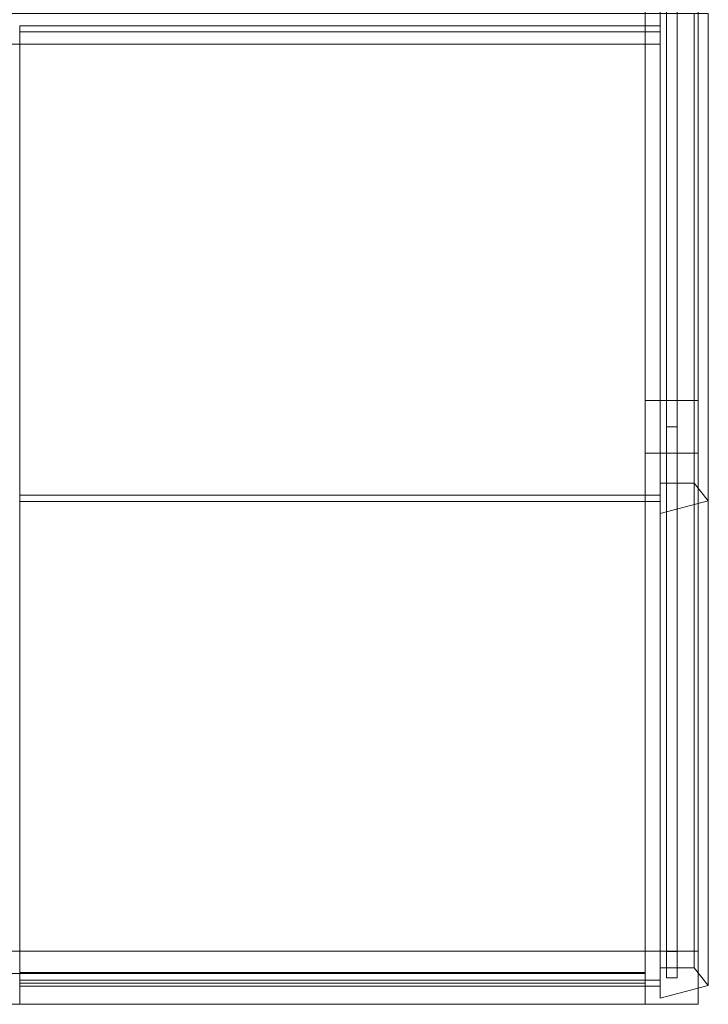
# Model space of a CAD drawing. Header units: millimetres. Extents: x -430348 to -225823, y -86243 to 5084.
# Tile 390 of 656: x -384235 to -383585, y -35276 to -34346. Entities that reach past the tile are written whole.
import ezdxf

# ---------------------------------------------------------------- set-up
doc = ezdxf.new("R2010")
doc.units = ezdxf.units.MM
doc.layers.add('A-GLAZ-CURT', color=52, linetype='Continuous', lineweight=9)
doc.layers.add('A-GLAZ-CWMG', color=51, linetype='Continuous', lineweight=9)

# ---------------------------------------------------------------- blocks, each defined once
blk = doc.blocks.new('System Panel - Glazed-566544-_3D_ Copy 1')
at = {"layer": 'A-GLAZ-CURT', "transparency": 33554471}
mesh = blk.add_polyface(dxfattribs=at)
corners = [(-235, 5), (-235, 5, 1174.65), (235, 5, 1174.65), (235, 5)]
mesh.append_faces([[corners[k] for k in face] for face in [(2, 3, 0, 1)]])
mesh = blk.add_polyface(dxfattribs=at)
corners = [(235, -5), (-235, -5), (-235, 5), (235, 5)]
mesh.append_faces([[corners[k] for k in face] for face in [(0, 1, 2, 3)]])
mesh = blk.add_polyface(dxfattribs=at)
corners = [(-235, -5, 1174.65), (235, -5, 1174.65), (235, 5, 1174.65), (-235, 5, 1174.65)]
mesh.append_faces([[corners[k] for k in face] for face in [(0, 1, 2, 3)]])
mesh = blk.add_polyface(dxfattribs=at)
corners = [(-235, -5), (-235, -5, 1174.65), (-235, 5, 1174.65), (-235, 5)]
mesh.append_faces([[corners[k] for k in face] for face in [(0, 1, 2, 3)]])
mesh = blk.add_polyface(dxfattribs=at)
corners = [(235, -5, 1174.65), (235, -5), (235, 5), (235, 5, 1174.65)]
mesh.append_faces([[corners[k] for k in face] for face in [(0, 1, 2, 3)]])
mesh = blk.add_polyface(dxfattribs=at)
corners = [(-235, -5), (235, -5), (235, -5, 1174.65), (-235, -5, 1174.65)]
mesh.append_faces([[corners[k] for k in face] for face in [(3, 0, 1, 2)]])
blk = doc.blocks.new('System Panel - Door-566740-_3D_ Copy 1')
at = {"layer": 'A-GLAZ-CURT'}
mesh = blk.add_polyface(dxfattribs=at)
corners = [(-365, 5), (-365, 5, 1174.65), (365, 5, 1174.65), (365, 5)]
mesh.append_faces([[corners[k] for k in face] for face in [(2, 3, 0, 1)]])
mesh = blk.add_polyface(dxfattribs=at)
corners = [(365, -5), (-365, -5), (-365, 5), (365, 5)]
mesh.append_faces([[corners[k] for k in face] for face in [(0, 1, 2, 3)]])
mesh = blk.add_polyface(dxfattribs=at)
corners = [(-365, -5, 1174.65), (365, -5, 1174.65), (365, 5, 1174.65), (-365, 5, 1174.65)]
mesh.append_faces([[corners[k] for k in face] for face in [(0, 1, 2, 3)]])
mesh = blk.add_polyface(dxfattribs=at)
corners = [(-365, -5), (-365, -5, 1174.65), (-365, 5, 1174.65), (-365, 5)]
mesh.append_faces([[corners[k] for k in face] for face in [(0, 1, 2, 3)]])
mesh = blk.add_polyface(dxfattribs=at)
corners = [(365, -5, 1174.65), (365, -5), (365, 5), (365, 5, 1174.65)]
mesh.append_faces([[corners[k] for k in face] for face in [(0, 1, 2, 3)]])
mesh = blk.add_polyface(dxfattribs=at)
corners = [(-365, -5), (365, -5), (365, -5, 1174.65), (-365, -5, 1174.65)]
mesh.append_faces([[corners[k] for k in face] for face in [(3, 0, 1, 2)]])
blk = doc.blocks.new('System Panel - Glazed-566552-_3D_ Copy 1')
at = {"layer": 'A-GLAZ-CURT', "transparency": 33554471}
mesh = blk.add_polyface(dxfattribs=at)
corners = [(-295, 5), (-295, 5, 1196.41), (295, 5, 1196.41), (295, 5)]
mesh.append_faces([[corners[k] for k in face] for face in [(2, 3, 0, 1)]])
mesh = blk.add_polyface(dxfattribs=at)
corners = [(295, -5), (-295, -5), (-295, 5), (295, 5)]
mesh.append_faces([[corners[k] for k in face] for face in [(0, 1, 2, 3)]])
mesh = blk.add_polyface(dxfattribs=at)
corners = [(-295, -5, 1196.41), (295, -5, 1196.41), (295, 5, 1196.41), (-295, 5, 1196.41)]
mesh.append_faces([[corners[k] for k in face] for face in [(0, 1, 2, 3)]])
mesh = blk.add_polyface(dxfattribs=at)
corners = [(-295, -5), (-295, -5, 1196.41), (-295, 5, 1196.41), (-295, 5)]
mesh.append_faces([[corners[k] for k in face] for face in [(0, 1, 2, 3)]])
mesh = blk.add_polyface(dxfattribs=at)
corners = [(295, -5, 1196.41), (295, -5), (295, 5), (295, 5, 1196.41)]
mesh.append_faces([[corners[k] for k in face] for face in [(0, 1, 2, 3)]])
mesh = blk.add_polyface(dxfattribs=at)
corners = [(-295, -5), (295, -5), (295, -5, 1196.41), (-295, -5, 1196.41)]
mesh.append_faces([[corners[k] for k in face] for face in [(3, 0, 1, 2)]])
blk = doc.blocks.new('System Panel - Glazed-566754-_3D_ Copy 1')
at = {"layer": 'A-GLAZ-CURT', "transparency": 33554471}
mesh = blk.add_polyface(dxfattribs=at)
corners = [(-301.97, 5), (-301.97, 5, 558.5), (-301.97, 5, 1099.5), (301.97, 5, 1099.5), (301.97, 5, 558.5), (301.97, 5)]
mesh.append_faces([[corners[k] for k in face] for face in [(2, 3, 4, 1)]], dxfattribs={"vtx2": -1})
mesh.append_faces([[corners[k] for k in face] for face in [(4, 5, 0, 1)]], dxfattribs={"vtx3": -1})
mesh = blk.add_polyface(dxfattribs=at)
corners = [(301.97, -5), (-301.97, -5), (-301.97, 5), (301.97, 5)]
mesh.append_faces([[corners[k] for k in face] for face in [(0, 1, 2, 3)]])
mesh = blk.add_polyface(dxfattribs=at)
corners = [(-301.97, -5, 1099.5), (301.97, -5, 1099.5), (301.97, 5, 1099.5), (-301.97, 5, 1099.5)]
mesh.append_faces([[corners[k] for k in face] for face in [(0, 1, 2, 3)]])
mesh = blk.add_polyface(dxfattribs=at)
corners = [(-301.97, -5, 558.5), (-301.97, -5, 1099.5), (-301.97, 5, 1099.5), (-301.97, 5, 558.5)]
mesh.append_faces([[corners[k] for k in face] for face in [(0, 1, 2, 3)]])
mesh = blk.add_polyface(dxfattribs=at)
corners = [(-301.97, -5), (-301.97, -5, 558.5), (-301.97, 5, 558.5), (-301.97, 5)]
mesh.append_faces([[corners[k] for k in face] for face in [(3, 0, 1, 2)]])
mesh = blk.add_polyface(dxfattribs=at)
corners = [(301.97, -5, 558.5), (301.97, -5), (301.97, 5), (301.97, 5, 558.5)]
mesh.append_faces([[corners[k] for k in face] for face in [(3, 0, 1, 2)]])
mesh = blk.add_polyface(dxfattribs=at)
corners = [(301.97, -5, 1099.5), (301.97, -5, 558.5), (301.97, 5, 558.5), (301.97, 5, 1099.5)]
mesh.append_faces([[corners[k] for k in face] for face in [(3, 0, 1, 2)]])
mesh = blk.add_polyface(dxfattribs=at)
corners = [(-301.97, -5), (301.97, -5), (301.97, -5, 558.5), (301.97, -5, 1099.5), (-301.97, -5, 1099.5), (-301.97, -5, 558.5)]
mesh.append_faces([[corners[k] for k in face] for face in [(3, 4, 5, 2)]], dxfattribs={"vtx2": -1})
mesh.append_faces([[corners[k] for k in face] for face in [(5, 0, 1, 2)]], dxfattribs={"vtx3": -1})
blk = doc.blocks.new('System Panel - Glazed-566765-_3D_ Copy 1')
at = {"layer": 'A-GLAZ-CURT', "transparency": 33554471}
mesh = blk.add_polyface(dxfattribs=at)
corners = [(-901.3, 5), (-381.3, 5, 364.11), (8.7, 5, 637.19), (398.7, 5, 364.11), (901.3, 5, 12.19), (398.7, 5, 12.19), (-381.3, 5, 12.19), (-876.3, 5, 12.19), (-876.3, 5)]
mesh.append_faces([[corners[k] for k in face] for face in [(1, 7, 0)]], dxfattribs={"vtx0": -1, "vtx1": -1})
mesh.append_faces([[corners[k] for k in face] for face in [(8, 0, 7)]], dxfattribs={"vtx1": -1})
mesh.append_faces([[corners[k] for k in face] for face in [(6, 7, 1, 5)]], dxfattribs={"vtx1": -1, "vtx2": -1})
mesh.append_faces([[corners[k] for k in face] for face in [(1, 2, 3)]], dxfattribs={"vtx2": -1})
mesh.append_faces([[corners[k] for k in face] for face in [(3, 4, 5, 1)]], dxfattribs={"vtx2": -1, "vtx3": -1})
mesh = blk.add_polyface(dxfattribs=at)
corners = [(-876.3, -5), (-901.3, -5), (-901.3, 5), (-876.3, 5)]
mesh.append_faces([[corners[k] for k in face] for face in [(0, 1, 2, 3)]])
mesh = blk.add_polyface(dxfattribs=at)
corners = [(-901.3, -5), (-381.3, -5, 364.11), (-381.3, 5, 364.11), (-901.3, 5)]
mesh.append_faces([[corners[k] for k in face] for face in [(0, 1, 2, 3)]])
mesh = blk.add_polyface(dxfattribs=at)
corners = [(-876.3, -5, 12.19), (-876.3, -5), (-876.3, 5), (-876.3, 5, 12.19)]
mesh.append_faces([[corners[k] for k in face] for face in [(0, 1, 2, 3)]])
mesh = blk.add_polyface(dxfattribs=at)
corners = [(-381.3, -5, 12.19), (-876.3, -5, 12.19), (-876.3, 5, 12.19), (-381.3, 5, 12.19)]
mesh.append_faces([[corners[k] for k in face] for face in [(0, 1, 2, 3)]])
mesh = blk.add_polyface(dxfattribs=at)
corners = [(398.7, -5, 12.19), (-381.3, -5, 12.19), (-381.3, 5, 12.19), (398.7, 5, 12.19)]
mesh.append_faces([[corners[k] for k in face] for face in [(0, 1, 2, 3)]])
mesh = blk.add_polyface(dxfattribs=at)
corners = [(-381.3, -5, 364.11), (8.7, -5, 637.19), (8.7, 5, 637.19), (-381.3, 5, 364.11)]
mesh.append_faces([[corners[k] for k in face] for face in [(3, 0, 1, 2)]])
mesh = blk.add_polyface(dxfattribs=at)
corners = [(-901.3, -5), (-876.3, -5), (-876.3, -5, 12.19), (-381.3, -5, 12.19), (398.7, -5, 12.19), (901.3, -5, 12.19), (398.7, -5, 364.11), (8.7, -5, 637.19), (-381.3, -5, 364.11)]
mesh.append_faces([[corners[k] for k in face] for face in [(0, 2, 8)]], dxfattribs={"vtx0": -1, "vtx1": -1})
mesh.append_faces([[corners[k] for k in face] for face in [(8, 2, 3, 4)]], dxfattribs={"vtx0": -1, "vtx3": -1})
mesh.append_faces([[corners[k] for k in face] for face in [(0, 1, 2), (4, 5, 6)]], dxfattribs={"vtx2": -1})
mesh.append_faces([[corners[k] for k in face] for face in [(6, 7, 8, 4)]], dxfattribs={"vtx2": -1, "vtx3": -1})
blk = doc.blocks.new('Quad Corner Mullion - Quad Mullion 1-566769-_3D_ Copy 1')
at = {"layer": 'A-GLAZ-CWMG'}
mesh = blk.add_polyface(dxfattribs=at)
corners = [(25, -25), (25, 25), (-25, 25), (-25, -25)]
mesh.append_faces([[corners[k] for k in face] for face in [(3, 0, 1, 2)]])
mesh = blk.add_polyface(dxfattribs=at)
corners = [(25, -25, -1262.46), (-25, -25, -1262.46), (-25, 25, -1262.46), (25, 25, -1262.46)]
mesh.append_faces([[corners[k] for k in face] for face in [(2, 3, 0, 1)]])
mesh = blk.add_polyface(dxfattribs=at)
corners = [(-25, 25), (25, 25), (25, 25, -1262.46), (-25, 25, -1262.46)]
mesh.append_faces([[corners[k] for k in face] for face in [(3, 0, 1, 2)]])
mesh = blk.add_polyface(dxfattribs=at)
corners = [(-25, -25), (-25, 25), (-25, 25, -1262.46), (-25, -25, -1262.46)]
mesh.append_faces([[corners[k] for k in face] for face in [(3, 0, 1, 2)]])
mesh = blk.add_polyface(dxfattribs=at)
corners = [(25, 25), (25, -25), (25, -25, -1262.46), (25, 25, -1262.46)]
mesh.append_faces([[corners[k] for k in face] for face in [(3, 0, 1, 2)]])
mesh = blk.add_polyface(dxfattribs=at)
corners = [(25, -25), (-25, -25), (-25, -25, -1262.46), (25, -25, -1262.46)]
mesh.append_faces([[corners[k] for k in face] for face in [(3, 0, 1, 2)]])
blk = doc.blocks.new('Quad Corner Mullion - Quad Mullion 1-566559-_3D_ Copy 1')
at = {"layer": 'A-GLAZ-CWMG'}
mesh = blk.add_polyface(dxfattribs=at)
corners = [(29.41, -4.19), (16.05, 25), (-16.05, 25), (-16.05, -25)]
mesh.append_faces([[corners[k] for k in face] for face in [(0, 1, 2, 3)]])
mesh = blk.add_polyface(dxfattribs=at)
corners = [(-16.05, 25), (16.05, 25), (16.05, 25, -615), (-16.05, 25, -615)]
mesh.append_faces([[corners[k] for k in face] for face in [(3, 0, 1, 2)]])
mesh = blk.add_polyface(dxfattribs=at)
corners = [(-16.05, -25), (-16.05, 25), (-16.05, 25, -615), (-16.05, -25, -615)]
mesh.append_faces([[corners[k] for k in face] for face in [(3, 0, 1, 2)]])
mesh = blk.add_polyface(dxfattribs=at)
corners = [(16.05, 25), (29.41, -4.19), (29.41, -4.19, -615), (16.05, 25, -615)]
mesh.append_faces([[corners[k] for k in face] for face in [(3, 0, 1, 2)]])
mesh = blk.add_polyface(dxfattribs=at)
corners = [(29.41, -4.19), (-16.05, -25), (-16.05, -25, -615), (29.41, -4.19, -615)]
mesh.append_faces([[corners[k] for k in face] for face in [(3, 0, 1, 2)]])
blk = doc.blocks.new('Rectangular Mullion - 25mm x 50mm-566545-_3D_ Copy 1')
at = {"layer": 'A-GLAZ-CWMG'}
mesh = blk.add_polyface(dxfattribs=at)
corners = [(0, 25), (-50, 25), (-50, -25), (0, -25)]
mesh.append_faces([[corners[k] for k in face] for face in [(2, 3, 0, 1)]])
mesh = blk.add_polyface(dxfattribs=at)
corners = [(0, 25, -590), (0, -25, -590), (-50, -25, -590), (-50, 25, -590)]
mesh.append_faces([[corners[k] for k in face] for face in [(0, 1, 2, 3)]])
mesh = blk.add_polyface(dxfattribs=at)
corners = [(-50, 25), (0, 25), (0, 25, -590), (-50, 25, -590)]
mesh.append_faces([[corners[k] for k in face] for face in [(3, 0, 1, 2)]])
mesh = blk.add_polyface(dxfattribs=at)
corners = [(-50, -25), (-50, 25), (-50, 25, -590), (-50, -25, -590)]
mesh.append_faces([[corners[k] for k in face] for face in [(3, 0, 1, 2)]])
mesh = blk.add_polyface(dxfattribs=at)
corners = [(0, 25), (0, -25), (0, -25, -590), (0, 25, -590)]
mesh.append_faces([[corners[k] for k in face] for face in [(3, 0, 1, 2)]])
mesh = blk.add_polyface(dxfattribs=at)
corners = [(0, -25), (-50, -25), (-50, -25, -590), (0, -25, -590)]
mesh.append_faces([[corners[k] for k in face] for face in [(3, 0, 1, 2)]])
blk = doc.blocks.new('Quad Corner Mullion - Quad Mullion 1-566779-_3D_ Copy 1')
at = {"layer": 'A-GLAZ-CWMG'}
mesh = blk.add_polyface(dxfattribs=at)
corners = [(29.48, 7.9), (-17.51, 25), (-17.51, -25), (17.51, -25)]
mesh.append_faces([[corners[k] for k in face] for face in [(2, 3, 0, 1)]])
mesh = blk.add_polyface(dxfattribs=at)
corners = [(-17.51, 25), (29.48, 7.9), (29.48, 7.9, -628.95), (-17.51, 25, -628.95)]
mesh.append_faces([[corners[k] for k in face] for face in [(0, 1, 2, 3)]])
mesh = blk.add_polyface(dxfattribs=at)
corners = [(-17.51, -25), (-17.51, 25), (-17.51, 25, -628.95), (-17.51, -25, -628.95)]
mesh.append_faces([[corners[k] for k in face] for face in [(0, 1, 2, 3)]])
mesh = blk.add_polyface(dxfattribs=at)
corners = [(29.48, 7.9), (17.51, -25), (17.51, -25, -628.95), (29.48, 7.9, -628.95)]
mesh.append_faces([[corners[k] for k in face] for face in [(3, 0, 1, 2)]])
mesh = blk.add_polyface(dxfattribs=at)
corners = [(17.51, -25), (-17.51, -25), (-17.51, -25, -628.95), (17.51, -25, -628.95)]
mesh.append_faces([[corners[k] for k in face] for face in [(3, 0, 1, 2)]])
blk = doc.blocks.new('Rectangular Mullion - 25mm x 50mm-566540-_3D_ Copy 1')
at = {"layer": 'A-GLAZ-CWMG'}
mesh = blk.add_polyface(dxfattribs=at)
corners = [(0, 25), (-50, 25), (-50, -25), (0, -25)]
mesh.append_faces([[corners[k] for k in face] for face in [(2, 3, 0, 1)]])
mesh = blk.add_polyface(dxfattribs=at)
corners = [(0, 25, -730), (0, -25, -730), (-50, -25, -730), (-50, 25, -730)]
mesh.append_faces([[corners[k] for k in face] for face in [(0, 1, 2, 3)]])
mesh = blk.add_polyface(dxfattribs=at)
corners = [(-50, 25), (0, 25), (0, 25, -730), (-50, 25, -730)]
mesh.append_faces([[corners[k] for k in face] for face in [(0, 1, 2, 3)]])
mesh = blk.add_polyface(dxfattribs=at)
corners = [(-50, -25), (-50, 25), (-50, 25, -730), (-50, -25, -730)]
mesh.append_faces([[corners[k] for k in face] for face in [(0, 1, 2, 3)]])
mesh = blk.add_polyface(dxfattribs=at)
corners = [(0, 25), (0, -25), (0, -25, -730), (0, 25, -730)]
mesh.append_faces([[corners[k] for k in face] for face in [(0, 1, 2, 3)]])
mesh = blk.add_polyface(dxfattribs=at)
corners = [(0, -25), (-50, -25), (-50, -25, -730), (0, -25, -730)]
mesh.append_faces([[corners[k] for k in face] for face in [(0, 1, 2, 3)]])
blk = doc.blocks.new('Rectangular Mullion - 25mm x 50mm-566539-_3D_ Copy 1')
at = {"layer": 'A-GLAZ-CWMG'}
mesh = blk.add_polyface(dxfattribs=at)
corners = [(0, 25), (-50, 25), (-50, -25), (0, -25)]
mesh.append_faces([[corners[k] for k in face] for face in [(2, 3, 0, 1)]])
mesh = blk.add_polyface(dxfattribs=at)
corners = [(0, 25, -470), (0, -25, -470), (-50, -25, -470), (-50, 25, -470)]
mesh.append_faces([[corners[k] for k in face] for face in [(0, 1, 2, 3)]])
mesh = blk.add_polyface(dxfattribs=at)
corners = [(-50, 25), (0, 25), (0, 25, -470), (-50, 25, -470)]
mesh.append_faces([[corners[k] for k in face] for face in [(3, 0, 1, 2)]])
mesh = blk.add_polyface(dxfattribs=at)
corners = [(-50, -25), (-50, 25), (-50, 25, -470), (-50, -25, -470)]
mesh.append_faces([[corners[k] for k in face] for face in [(3, 0, 1, 2)]])
mesh = blk.add_polyface(dxfattribs=at)
corners = [(0, 25), (0, -25), (0, -25, -470), (0, 25, -470)]
mesh.append_faces([[corners[k] for k in face] for face in [(3, 0, 1, 2)]])
mesh = blk.add_polyface(dxfattribs=at)
corners = [(0, -25), (-50, -25), (-50, -25, -470), (0, -25, -470)]
mesh.append_faces([[corners[k] for k in face] for face in [(3, 0, 1, 2)]])
blk = doc.blocks.new('Rectangular Mullion - 25mm x 50mm-566541-_3D_ Copy 1')
at = {"layer": 'A-GLAZ-CWMG'}
mesh = blk.add_polyface(dxfattribs=at)
corners = [(25, 25), (-25, 25), (-25, -25), (25, -25)]
mesh.append_faces([[corners[k] for k in face] for face in [(2, 3, 0, 1)]])
mesh = blk.add_polyface(dxfattribs=at)
corners = [(25, 25, -1274.65), (25, -25, -1274.65), (-25, -25, -1274.65), (-25, 25, -1274.65)]
mesh.append_faces([[corners[k] for k in face] for face in [(0, 1, 2, 3)]])
mesh = blk.add_polyface(dxfattribs=at)
corners = [(-25, 25), (25, 25), (25, 25, -1274.65), (-25, 25, -1274.65)]
mesh.append_faces([[corners[k] for k in face] for face in [(3, 0, 1, 2)]])
mesh = blk.add_polyface(dxfattribs=at)
corners = [(-25, -25), (-25, 25), (-25, 25, -1274.65), (-25, -25, -1274.65)]
mesh.append_faces([[corners[k] for k in face] for face in [(3, 0, 1, 2)]])
mesh = blk.add_polyface(dxfattribs=at)
corners = [(25, 25), (25, -25), (25, -25, -1274.65), (25, 25, -1274.65)]
mesh.append_faces([[corners[k] for k in face] for face in [(3, 0, 1, 2)]])
mesh = blk.add_polyface(dxfattribs=at)
corners = [(25, -25), (-25, -25), (-25, -25, -1274.65), (25, -25, -1274.65)]
mesh.append_faces([[corners[k] for k in face] for face in [(3, 0, 1, 2)]])
blk = doc.blocks.new('Rectangular Mullion - 25mm x 50mm-566543-_3D_ Copy 1')
at = {"layer": 'A-GLAZ-CWMG'}
mesh = blk.add_polyface(dxfattribs=at)
corners = [(25, 25), (-25, 25), (-25, -25), (25, -25)]
mesh.append_faces([[corners[k] for k in face] for face in [(2, 3, 0, 1)]])
mesh = blk.add_polyface(dxfattribs=at)
corners = [(25, 25, -730), (25, -25, -730), (-25, -25, -730), (-25, 25, -730)]
mesh.append_faces([[corners[k] for k in face] for face in [(0, 1, 2, 3)]])
mesh = blk.add_polyface(dxfattribs=at)
corners = [(-25, 25), (25, 25), (25, 25, -730), (-25, 25, -730)]
mesh.append_faces([[corners[k] for k in face] for face in [(0, 1, 2, 3)]])
mesh = blk.add_polyface(dxfattribs=at)
corners = [(-25, -25), (-25, 25), (-25, 25, -730), (-25, -25, -730)]
mesh.append_faces([[corners[k] for k in face] for face in [(0, 1, 2, 3)]])
mesh = blk.add_polyface(dxfattribs=at)
corners = [(25, 25), (25, -25), (25, -25, -730), (25, 25, -730)]
mesh.append_faces([[corners[k] for k in face] for face in [(0, 1, 2, 3)]])
mesh = blk.add_polyface(dxfattribs=at)
corners = [(25, -25), (-25, -25), (-25, -25, -730), (25, -25, -730)]
mesh.append_faces([[corners[k] for k in face] for face in [(0, 1, 2, 3)]])
blk = doc.blocks.new('Rectangular Mullion - 25mm x 50mm-566542-_3D_ Copy 1')
at = {"layer": 'A-GLAZ-CWMG'}
mesh = blk.add_polyface(dxfattribs=at)
corners = [(25, 25), (-25, 25), (-25, -25), (25, -25)]
mesh.append_faces([[corners[k] for k in face] for face in [(2, 3, 0, 1)]])
mesh = blk.add_polyface(dxfattribs=at)
corners = [(25, 25, -470), (25, -25, -470), (-25, -25, -470), (-25, 25, -470)]
mesh.append_faces([[corners[k] for k in face] for face in [(0, 1, 2, 3)]])
mesh = blk.add_polyface(dxfattribs=at)
corners = [(-25, 25), (25, 25), (25, 25, -470), (-25, 25, -470)]
mesh.append_faces([[corners[k] for k in face] for face in [(3, 0, 1, 2)]])
mesh = blk.add_polyface(dxfattribs=at)
corners = [(-25, -25), (-25, 25), (-25, 25, -470), (-25, -25, -470)]
mesh.append_faces([[corners[k] for k in face] for face in [(3, 0, 1, 2)]])
mesh = blk.add_polyface(dxfattribs=at)
corners = [(25, 25), (25, -25), (25, -25, -470), (25, 25, -470)]
mesh.append_faces([[corners[k] for k in face] for face in [(3, 0, 1, 2)]])
mesh = blk.add_polyface(dxfattribs=at)
corners = [(25, -25), (-25, -25), (-25, -25, -470), (25, -25, -470)]
mesh.append_faces([[corners[k] for k in face] for face in [(3, 0, 1, 2)]])
blk = doc.blocks.new('Quad Corner Mullion - Quad Mullion 1-566781-_3D_ Copy 1')
at = {"layer": 'A-GLAZ-CWMG'}
mesh = blk.add_polyface(dxfattribs=at)
corners = [(-16.05, 25, -17.51), (16.05, 25, -17.51), (16.05, 25, -558.5), (-16.05, 25, -558.5)]
mesh.append_faces([[corners[k] for k in face] for face in [(0, 1, 2, 3)]])
mesh = blk.add_polyface(dxfattribs=at)
corners = [(-16.05, -25, 17.51), (-16.05, 25, -17.51), (-16.05, 25, -558.5), (-16.05, -25, -558.5)]
mesh.append_faces([[corners[k] for k in face] for face in [(3, 0, 1, 2)]])
mesh = blk.add_polyface(dxfattribs=at)
corners = [(29.41, -4.19, 2.94), (16.05, 25, -17.51), (-16.05, 25, -17.51), (-16.05, -25, 17.51)]
mesh.append_faces([[corners[k] for k in face] for face in [(2, 3, 0, 1)]])
mesh = blk.add_polyface(dxfattribs=at)
corners = [(16.05, 25, -17.51), (29.41, -4.19, 2.94), (29.41, -4.19, -558.5), (16.05, 25, -558.5)]
mesh.append_faces([[corners[k] for k in face] for face in [(0, 1, 2, 3)]])
mesh = blk.add_polyface(dxfattribs=at)
corners = [(29.41, -4.19, 2.94), (-16.05, -25, 17.51), (-16.05, -25, -558.5), (29.41, -4.19, -558.5)]
mesh.append_faces([[corners[k] for k in face] for face in [(0, 1, 2, 3)]])
blk = doc.blocks.new('Quad Corner Mullion - Quad Mullion 1-566785-_3D_ Copy 1')
at = {"layer": 'A-GLAZ-CWMG'}
mesh = blk.add_polyface(dxfattribs=at)
corners = [(29.41, -4.19, -558.5), (-16.05, -25, -558.5), (-16.05, 25, -558.5), (16.05, 25, -558.5)]
mesh.append_faces([[corners[k] for k in face] for face in [(2, 3, 0, 1)]])
mesh = blk.add_polyface(dxfattribs=at)
corners = [(-16.05, 25), (16.05, 25), (16.05, 25, -558.5), (-16.05, 25, -558.5)]
mesh.append_faces([[corners[k] for k in face] for face in [(0, 1, 2, 3)]])
mesh = blk.add_polyface(dxfattribs=at)
corners = [(-16.05, -25), (-16.05, 25), (-16.05, 25, -558.5), (-16.05, -25, -558.5)]
mesh.append_faces([[corners[k] for k in face] for face in [(0, 1, 2, 3)]])
mesh = blk.add_polyface(dxfattribs=at)
corners = [(16.05, 25), (29.41, -4.19), (29.41, -4.19, -558.5), (16.05, 25, -558.5)]
mesh.append_faces([[corners[k] for k in face] for face in [(0, 1, 2, 3)]])
mesh = blk.add_polyface(dxfattribs=at)
corners = [(29.41, -4.19), (-16.05, -25), (-16.05, -25, -558.5), (29.41, -4.19, -558.5)]
mesh.append_faces([[corners[k] for k in face] for face in [(0, 1, 2, 3)]])

msp = doc.modelspace()

# ---------------------------------------------------------------- block references
at = {"layer": 'A-GLAZ-CURT', "transparency": 33554471, "rotation": 90}
for name, p in [('System Panel - Glazed-566765-_3D_ Copy 1', (-383619.83, -34349.3, 59980.66)), ('System Panel - Glazed-566544-_3D_ Copy 1', (-383619.83, -34990.59, 58768.2))]:
    msp.add_blockref(name, p, dxfattribs=at)
at = {"layer": 'A-GLAZ-CURT', "rotation": 90}
msp.add_blockref('System Panel - Door-566740-_3D_ Copy 1', (-383619.83, -34340.59, 58768.2), dxfattribs=at)
at = {"layer": 'A-GLAZ-CURT', "transparency": 33554471, "extrusion": (0, 0.819152, 0.573576), "rotation": 180}
msp.add_blockref('System Panel - Glazed-566754-_3D_ Copy 1', (383932.85, 69352.19, 5521.79), dxfattribs=at)
at = {"layer": 'A-GLAZ-CURT', "transparency": 33554471}
msp.add_blockref('System Panel - Glazed-566552-_3D_ Copy 1', (-383939.83, -35250.59, 58768.2), dxfattribs=at)
at = {"layer": 'A-GLAZ-CWMG', "extrusion": (0, -1, 0), "rotation": 270}
for name, p in [('Rectangular Mullion - 25mm x 50mm-566540-_3D_ Copy 1', (-383619.83, 58718.2, 34705.59)), ('Rectangular Mullion - 25mm x 50mm-566539-_3D_ Copy 1', (-383619.83, 58718.2, 35225.59))]:
    msp.add_blockref(name, p, dxfattribs=at)
at = {"layer": 'A-GLAZ-CWMG', "extrusion": (0, 1, 0), "rotation": 90}
for name, p in [('Rectangular Mullion - 25mm x 50mm-566543-_3D_ Copy 1', (383619.83, 59967.85, -33975.59)), ('Rectangular Mullion - 25mm x 50mm-566542-_3D_ Copy 1', (383619.83, 59967.85, -34755.59))]:
    msp.add_blockref(name, p, dxfattribs=at)
at = {"layer": 'A-GLAZ-CWMG', "extrusion": (1, 0, 0)}
for name, p, rotation in [('Quad Corner Mullion - Quad Mullion 1-566779-_3D_ Copy 1', (-34340.59, 60617.85, -383630.88), 145.0000000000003), ('Quad Corner Mullion - Quad Mullion 1-566559-_3D_ Copy 1', (-35250.59, 59980.66, -383644.83), 90)]:
    msp.add_blockref(name, p, dxfattribs=dict(at, rotation=rotation))
at = {"layer": 'A-GLAZ-CWMG', "extrusion": (0, 0.819152, 0.573576), "rotation": 180}
for name, p in [('Quad Corner Mullion - Quad Mullion 1-566781-_3D_ Copy 1', (383614.83, 69352.19, 6638.8)), ('Quad Corner Mullion - Quad Mullion 1-566785-_3D_ Copy 1', (383614.83, 69352.19, 6080.3))]:
    msp.add_blockref(name, p, dxfattribs=at)
at = {"layer": 'A-GLAZ-CWMG', "extrusion": (0, 0, -1)}
for name, p, rotation in [('Rectangular Mullion - 25mm x 50mm-566541-_3D_ Copy 1', (383619.83, -34730.59, -58718.2), 90), ('Quad Corner Mullion - Quad Mullion 1-566769-_3D_ Copy 1', (383619.83, -35250.59, -58718.2), 180)]:
    msp.add_blockref(name, p, dxfattribs=dict(at, rotation=rotation))
at = {"layer": 'A-GLAZ-CWMG', "extrusion": (-1, 0, 0), "rotation": 270}
msp.add_blockref('Rectangular Mullion - 25mm x 50mm-566545-_3D_ Copy 1', (35250.59, 58718.2, 384234.83), dxfattribs=at)

doc.saveas('drawing.dxf')
